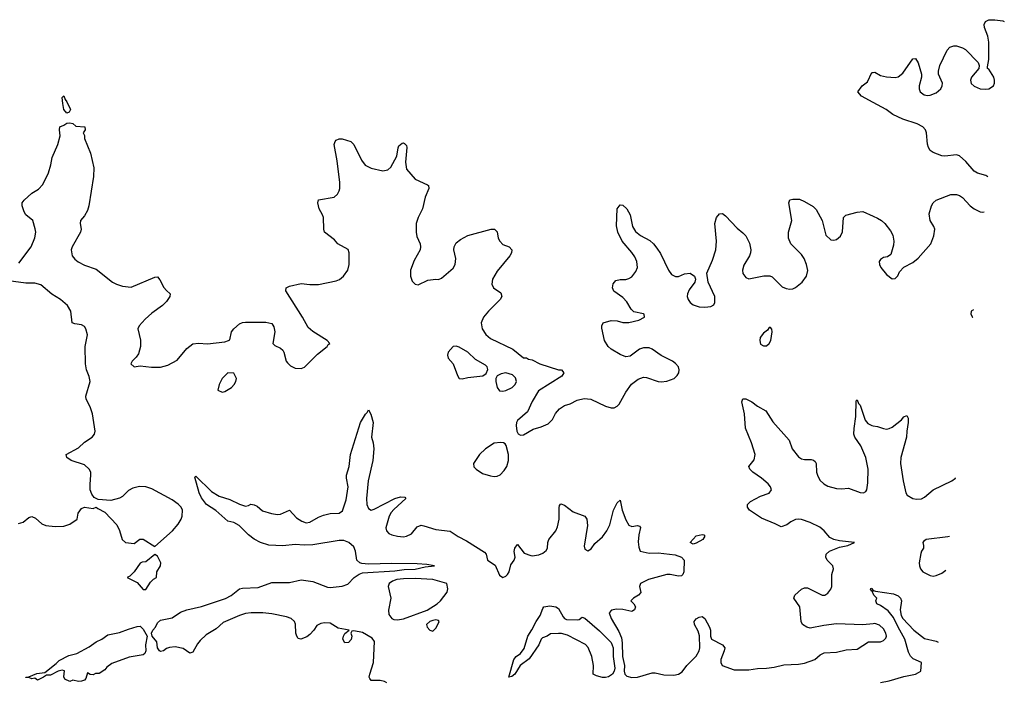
# Model space of a CAD drawing. Header units: inches. Extents: x 1449094 to 1618372, y 389908 to 534307.
# Tile 411 of 494: x 1604167 to 1610896, y 453334 to 457863. Entities that reach past the tile are written whole.
import ezdxf

# ---------------------------------------------------------------- set-up
doc = ezdxf.new("R2010")
doc.units = ezdxf.units.IN
doc.header["$MEASUREMENT"] = 0
doc.layers.add('B6405', color=7, linetype='Continuous')
doc.layers.add('B6415', color=7, linetype='Continuous')

msp = doc.modelspace()

# ---------------------------------------------------------------- linework, layer by layer
at = {"layer": 'B6405', "color": 5}
for points, elevation in [([(1610000, 457296.9), (1609919.3, 457339.3), (1609895.3, 457370), (1609925.2, 457410), (1609960.8, 457439.2), (1609990, 457501), (1610000, 457502.9)], 480), ([(1604160.7, 456199.3), (1604246.3, 456310), (1604271.3, 456371.3), (1604277.2, 456410), (1604273.4, 456433.4), (1604257.2, 456490), (1604209.2, 456530), (1604197.2, 456550), (1604184, 456590), (1604184, 456610), (1604199, 456630), (1604250, 456677.3), (1604295.1, 456704.9), (1604324.7, 456735.3), (1604363.5, 456816.5), (1604380.9, 456870), (1604390, 456922), (1604429, 457010), (1604444, 457070), (1604439, 457110), (1604442, 457130), (1604470, 457141.6), (1604490, 457155.8), (1604510, 457158.4), (1604530, 457152.7), (1604550, 457134), (1604612, 457130), (1604614, 457110), (1604602, 457090), (1604611, 457071), (1604611, 457050), (1604650.7, 456950), (1604674.8, 456850), (1604670.8, 456790), (1604640.4, 456590), (1604630, 456559), (1604610, 456521.2), (1604584, 456490), (1604581.1, 456470), (1604586.6, 456430), (1604583.3, 456410), (1604525, 456310), (1604519.1, 456290), (1604525.5, 456250), (1604545, 456225), (1604567.6, 456207.6), (1604610, 456186.2), (1604690, 456158), (1604801.6, 456070), (1604830, 456054.6), (1604870, 456041.7), (1604930, 456034.4), (1605090, 456102), (1605110, 456106), (1605125.8, 456085.8), (1605152.2, 456032.2), (1605170, 456010.8), (1605196, 455990), (1605194, 455970), (1605170, 455936), (1605144, 455910), (1605070, 455857), (1605023.8, 455816.2), (1604984, 455770), (1604974, 455750), (1604991.8, 455671.8), (1604993.7, 455630), (1604979.9, 455580.1), (1604963.4, 455556.6), (1604936, 455530), (1604926.8, 455510), (1604950, 455491), (1604990, 455497.3), (1605068.6, 455488.6), (1605130, 455488.9), (1605178.7, 455501.3), (1605244.4, 455535.6), (1605310, 455614.8), (1605350, 455647.3), (1605390, 455653), (1605451.7, 455648.3), (1605570, 455660.5), (1605595.3, 455670), (1605604.1, 455675.9), (1605615.4, 455730), (1605629.9, 455750.2), (1605670, 455783.1), (1605690, 455793.7), (1605710, 455796.4), (1605850, 455795.5), (1605890, 455786), (1605903.7, 455763.7), (1605911.4, 455730), (1605898, 455650), (1605910, 455636.3), (1605950, 455618), (1605964.7, 455604.7), (1605973, 455590), (1605988, 455530), (1605996.7, 455516.7), (1606018, 455498), (1606050, 455482), (1606090, 455479.1), (1606112.9, 455487.1), (1606202.3, 455577.7), (1606268.7, 455630), (1606276.4, 455643.6), (1606286, 455650), (1606268, 455670), (1606171.5, 455731.5), (1606139.6, 455759.6), (1606100.7, 455830), (1605986, 456010), (1605988.7, 456030), (1606010, 456040.7), (1606090, 456059.1), (1606150, 456052.2), (1606210, 456053.4), (1606330, 456078.3), (1606352.4, 456087.6), (1606380.5, 456110), (1606409.6, 456150), (1606418.3, 456190), (1606419.7, 456270), (1606411.6, 456291.6), (1606341.2, 456330), (1606319.1, 456359.1), (1606249.3, 456410), (1606245.2, 456430), (1606243.7, 456510), (1606237.2, 456530), (1606213.2, 456570), (1606205.2, 456610), (1606210, 456631), (1606315.3, 456650), (1606339, 456670), (1606350, 456692), (1606354.5, 456710), (1606354.5, 456750), (1606337.1, 456897.1), (1606316.2, 457010), (1606322.7, 457030), (1606330, 457038.8), (1606350, 457047.7), (1606370, 457047.7), (1606430.4, 457030.4), (1606450.7, 457010), (1606503.6, 456903.6), (1606529.1, 456869.1), (1606570, 456847), (1606650, 456829), (1606682.8, 456837.2), (1606704.3, 456855.7), (1606743.6, 456930), (1606752.9, 456987.1), (1606759, 457001), (1606782, 457018), (1606790, 457021), (1606797.3, 457017.3), (1606810, 457002), (1606812.4, 456990), (1606803.1, 456890), (1606810, 456840.7), (1606870, 456773.4), (1606955.2, 456735.2), (1606961, 456730), (1606962.8, 456710), (1606938, 456650), (1606919.1, 456570), (1606890.4, 456510), (1606877.6, 456470), (1606875.8, 456410), (1606882, 456382), (1606903, 456330), (1606905.5, 456310), (1606903, 456290), (1606863.7, 456216.3), (1606838.9, 456150), (1606837.6, 456110), (1606850, 456076), (1606870, 456054.8), (1606890, 456050.8), (1606957.2, 456082.8), (1607010, 456090.4), (1607030, 456088.2), (1607050, 456095.5), (1607130, 456165.5), (1607143.6, 456190), (1607147.6, 456230), (1607134.5, 456290), (1607137, 456310), (1607150, 456338.8), (1607178.6, 456361.4), (1607230, 456387.3), (1607390, 456430.6), (1607412, 456430), (1607430, 456412), (1607436.3, 456370), (1607448.5, 456348.5), (1607470, 456327.3), (1607511.3, 456310), (1607530.8, 456290), (1607527.3, 456270), (1607517.3, 456250), (1607430, 456144), (1607397.3, 456090), (1607394.8, 456054.8), (1607406, 456030), (1607455.5, 455995.5), (1607462.8, 455970), (1607450.8, 455950), (1607370, 455871.6), (1607336, 455830), (1607320.3, 455790), (1607327.4, 455750), (1607352.1, 455712), (1607384.8, 455684.8), (1607538, 455610), (1607610, 455551.3), (1607631.1, 455551.1), (1607643.6, 455543.6), (1607670, 455538), (1607722, 455510), (1607850, 455470.8), (1607870.6, 455470.6), (1607884.7, 455450), (1607872.8, 455427.2), (1607713.4, 455326.6), (1607670, 455252.7), (1607638, 455182), (1607570, 455122.7), (1607563.1, 455110), (1607560.4, 455090), (1607564.9, 455050), (1607573.4, 455033.4), (1607590, 455024), (1607610, 455026), (1607676.3, 455063.7), (1607730, 455079.5), (1607778.9, 455101.1), (1607807.3, 455130), (1607829.7, 455170.3), (1607857.1, 455202.9), (1607890, 455224.9), (1607930, 455237.3), (1607976.9, 455263.1), (1608025.6, 455274.4), (1608070, 455268.5), (1608170, 455221.3), (1608210, 455210.4), (1608230, 455210.4), (1608250, 455220.5), (1608264.6, 455235.4), (1608310, 455316.3), (1608348, 455372), (1608394.5, 455405.5), (1608430, 455419.1), (1608450, 455418), (1608530.5, 455390.5), (1608550, 455387.7), (1608590, 455392.4), (1608640.9, 455410), (1608660.5, 455430), (1608672.4, 455450), (1608674.3, 455470), (1608669.7, 455489.7), (1608650, 455513.6), (1608629.4, 455530), (1608550, 455568), (1608490, 455610.9), (1608470, 455619.2), (1608430, 455620.4), (1608404, 455610), (1608338, 455562), (1608310, 455559.3), (1608270, 455574.5), (1608209, 455610), (1608189.2, 455630), (1608162.7, 455670), (1608146, 455754), (1608145.2, 455770), (1608155.3, 455790), (1608210, 455807.3), (1608250, 455804.9), (1608290, 455792.7), (1608330, 455793), (1608398, 455810), (1608437.2, 455830), (1608435.3, 455850), (1608430, 455853.2), (1608365.1, 455865.1), (1608345.3, 455885.3), (1608315.5, 455935.5), (1608290, 455963.6), (1608227.5, 456007.5), (1608219.3, 456030), (1608222, 456058), (1608240.7, 456079.3), (1608270, 456087.7), (1608310, 456088), (1608330, 456093), (1608350, 456104.9), (1608378.5, 456141.5), (1608388.7, 456170), (1608383.7, 456210), (1608370, 456242), (1608351.1, 456271.1), (1608284, 456350), (1608255.1, 456410), (1608246.5, 456453.5), (1608249.5, 456570.5), (1608270, 456598), (1608290, 456596), (1608317.3, 456570), (1608339.1, 456530), (1608354.6, 456450), (1608375.1, 456415.1), (1608410, 456386.7), (1608473.3, 456353.3), (1608499.1, 456330), (1608520.9, 456300.9), (1608545.5, 456265.5), (1608601.1, 456150), (1608622, 456122), (1608650, 456107), (1608670, 456107), (1608710, 456124.9), (1608750, 456130.8), (1608778, 456110), (1608786, 456090), (1608781, 456070), (1608742.7, 456017.3), (1608731.5, 455990), (1608729.1, 455970), (1608735.3, 455950), (1608749.4, 455929.4), (1608770, 455912.9), (1608810, 455901.1), (1608850, 455899.1), (1608890, 455903), (1608910, 455914), (1608918.7, 455930), (1608918, 455970), (1608872.7, 456070), (1608864, 456130), (1608901.3, 456218.7), (1608924.7, 456290), (1608928.1, 456348.1), (1608918, 456470), (1608929.3, 456510), (1608950, 456534.8), (1608970, 456538.8), (1608990, 456522.8), (1609070, 456438.8), (1609110, 456406), (1609130, 456384.7), (1609154.6, 456334.6), (1609164, 456290), (1609160.7, 456270), (1609154, 456250), (1609115.8, 456184.2), (1609106.2, 456150), (1609110, 456127.7), (1609130, 456100.4), (1609150, 456092.2), (1609252.8, 456112.8), (1609293.2, 456113.2), (1609310, 456106), (1609378, 456038), (1609404.7, 456024.7), (1609430, 456021.6), (1609450, 456023.8), (1609470, 456032.7), (1609514.5, 456070), (1609543.6, 456110), (1609552.4, 456147.6), (1609545.1, 456190), (1609528.3, 456230), (1609510, 456257.6), (1609437, 456330), (1609420.9, 456370), (1609422, 456410), (1609443.6, 456490), (1609422.7, 456610), (1609430, 456630.7), (1609450, 456636.3), (1609495.2, 456635.2), (1609530, 456620.7), (1609590, 456586), (1609610, 456564.7), (1609650.5, 456490.5), (1609677.3, 456390), (1609710, 456359.1), (1609730, 456356.3), (1609750, 456360.7), (1609776.2, 456383.8), (1609790, 456414), (1609797.2, 456510), (1609812.7, 456527.3), (1609890, 456547.3), (1609930, 456550.8), (1610000, 456520)], 480), ([(1604159.7, 454420.3), (1604190, 454427.7), (1604230, 454461), (1604250, 454466.8), (1604275.6, 454455.6), (1604318.3, 454418.3), (1604345.1, 454405.1), (1604410, 454398.7), (1604470, 454402.4), (1604510, 454414.4), (1604561.2, 454450), (1604567.6, 454490), (1604590, 454522.8), (1604610, 454531), (1604670, 454522), (1604690, 454532), (1604701, 454521), (1604750, 454496), (1604830.3, 454410.3), (1604850, 454371.3), (1604868.2, 454310), (1604890, 454290.7), (1604950, 454282.8), (1604987.2, 454312.8), (1605010, 454313.4), (1605090, 454262), (1605212.7, 454370), (1605250, 454414.8), (1605271.1, 454448.9), (1605278, 454470), (1605278.9, 454510), (1605269.7, 454530), (1605250, 454552.4), (1605210, 454580.9), (1605070, 454655.4), (1605030, 454669.8), (1604986.6, 454673.4), (1604939.4, 454660.6), (1604910, 454646), (1604870, 454605.1), (1604850, 454591.8), (1604790, 454576), (1604703.1, 454583.1), (1604677.2, 454597.2), (1604660.7, 454620.7), (1604649.6, 454649.6), (1604647.8, 454687.8), (1604654, 454750), (1604652.6, 454770), (1604643, 454790), (1604610, 454819.7), (1604519, 454850), (1604489, 454870), (1604484, 454890), (1604570, 454936.3), (1604610, 454974.9), (1604663.7, 455010), (1604679.6, 455030), (1604684.2, 455050), (1604666, 455170), (1604650, 455217.2), (1604620.7, 455270), (1604619.7, 455290), (1604649, 455390), (1604643.1, 455423.1), (1604623.5, 455470), (1604617.1, 455510), (1604614.8, 455630), (1604629.8, 455710), (1604620.4, 455750), (1604610, 455765.6), (1604590, 455778), (1604543.3, 455783.3), (1604525.2, 455790), (1604516.3, 455870), (1604493.6, 455910), (1604447, 455950), (1604387.9, 455987.9), (1604310.8, 456050.8), (1604270, 456062), (1604210, 456062.3), (1604090, 456078.4)], 480), ([(1610000, 453734.1), (1609930, 453727.4), (1609750, 453733.6), (1609663.1, 453723.1), (1609570, 453704.8), (1609547, 453710), (1609517.4, 453730), (1609508.5, 453750), (1609498.4, 453850), (1609457, 453910), (1609464.5, 453930), (1609510, 453970.3), (1609530, 453978.9), (1609550, 453980.3), (1609650, 453928.9), (1609670, 453930.4), (1609690, 453942.4), (1609709.6, 453970), (1609717.6, 453990), (1609717.4, 454070), (1609727.8, 454110), (1609725.1, 454130), (1609685.7, 454170), (1609677.2, 454190), (1609678.5, 454210), (1609701.3, 454230), (1609734.9, 454245.1), (1609770, 454258.1), (1609826, 454270), (1609871.6, 454290), (1609770, 454300.4), (1609729.9, 454309.9), (1609704.6, 454324.6), (1609665.5, 454370), (1609634.5, 454394.5), (1609570, 454425.2), (1609510, 454447.3), (1609490, 454449.7), (1609470, 454446), (1609437.3, 454430), (1609410, 454409.6), (1609370, 454396), (1609330, 454418), (1609235.6, 454455.6), (1609155.3, 454510), (1609142, 454530), (1609142, 454550), (1609162, 454570), (1609230, 454607.3), (1609290, 454627.3), (1609304, 454650), (1609299, 454670), (1609281.2, 454690), (1609236, 454730), (1609178, 454770), (1609156, 454790), (1609149, 454810), (1609186, 454854), (1609192.8, 454890), (1609167.1, 454970), (1609126.3, 455070), (1609119.7, 455170), (1609102.7, 455250), (1609110, 455271.3), (1609130, 455270.7), (1609170, 455250.5), (1609210, 455220.7), (1609266.8, 455190), (1609313.7, 455113.7), (1609426, 454990), (1609445.3, 454930), (1609490, 454875.6), (1609510, 454862.4), (1609530, 454856.9), (1609576.5, 454856.5), (1609592, 454852), (1609602.8, 454842.8), (1609610.4, 454830), (1609612.9, 454770), (1609618.5, 454750), (1609636.2, 454716.2), (1609662.3, 454690), (1609690, 454675.4), (1609750, 454658.2), (1609783.7, 454656.3), (1609830, 454662), (1609910, 454630.3), (1609933.2, 454630), (1609950, 454639.3), (1609955.3, 454650), (1609963.2, 454696.8), (1609965.2, 454790), (1609949.8, 454870), (1609916.4, 454950), (1609873.3, 455010), (1609867.2, 455030), (1609868.7, 455068.7), (1609881.4, 455150), (1609883, 455257), (1609890, 455264), (1609899.2, 455239.2), (1609910, 455228.4), (1609945.7, 455125.7), (1609963.1, 455103.1), (1609990, 455089.3), (1610000, 455087.7)], 460), ([(1606676, 453330), (1606659.7, 453339.7), (1606630, 453347), (1606570, 453346.6), (1606559.3, 453359.3), (1606556, 453370), (1606559.5, 453390), (1606585.1, 453470), (1606592.9, 453612.9), (1606575.5, 453635.5), (1606510, 453674), (1606450, 453686), (1606436.9, 453683.1), (1606430.8, 453670), (1606437.6, 453650), (1606432.6, 453627.4), (1606413.2, 453606.8), (1606390, 453604.2), (1606375, 453630), (1606379.8, 453650), (1606390, 453666.7), (1606418, 453690), (1606344.8, 453704.8), (1606290, 453737.3), (1606250, 453740.5), (1606224.4, 453735.6), (1606197.1, 453722.9), (1606177.6, 453690), (1606150, 453660.7), (1606130, 453644.5), (1606089.3, 453629.3), (1606070, 453633.2), (1606060.7, 453650), (1606053.6, 453670), (1606052.6, 453732.6), (1606046, 453750), (1606022, 453770), (1605990, 453781.1), (1605890, 453803.1), (1605830, 453808.9), (1605750, 453808.9), (1605710, 453803.5), (1605670, 453791.8), (1605557, 453743), (1605510, 453700.5), (1605441.8, 453658.2), (1605400.7, 453619.3), (1605381.8, 453598.2), (1605350, 453541.2), (1605330, 453533.2), (1605284.7, 453564.7), (1605230, 453576), (1605190, 453572.3), (1605170, 453565.6), (1605150, 453549.7), (1605130, 453544.2), (1605122, 453550), (1605109.7, 453570), (1605105.6, 453610), (1605072.6, 453650), (1605067.8, 453670), (1605077.7, 453690), (1605096.2, 453710), (1605110, 453741), (1605130, 453758.8), (1605210, 453774.9), (1605267.3, 453812.7), (1605309.2, 453830), (1605410, 453851.9), (1605573.8, 453906.2), (1605612.4, 453927.6), (1605670, 453973.6), (1605690, 453978.6), (1605797.3, 453982.7), (1605890, 454015.7), (1606010, 454017.3), (1606090, 454033.6), (1606170, 454024.2), (1606270, 453984.7), (1606290, 453982.3), (1606370, 453990.3), (1606410, 454004.9), (1606452, 454050), (1606486.7, 454073.3), (1606510, 454082), (1606730, 454096.4), (1606794.8, 454105.2), (1606870, 454106.5), (1606937.4, 454122.6), (1607002, 454130), (1606950, 454138.7), (1606882.7, 454142.7), (1606710, 454146.1), (1606550, 454141.2), (1606506.2, 454146.2), (1606491.3, 454151.3), (1606470.7, 454170), (1606462.9, 454230), (1606450, 454260.5), (1606415.8, 454290), (1606382.6, 454302.6), (1606350, 454302.2), (1606170, 454273.5), (1606110.8, 454270.8), (1606050, 454275.1), (1605966.1, 454266.1), (1605870, 454271.6), (1605814, 454290), (1605770, 454312.3), (1605730, 454342), (1605666, 454406), (1605630, 454425.7), (1605590, 454436.2), (1605507.3, 454507.3), (1605443.7, 454550), (1605410, 454594), (1605393.2, 454630), (1605363.1, 454736.9), (1605370, 454742), (1605478.5, 454638.5), (1605530, 454607.3), (1605604, 454584), (1605670, 454551.3), (1605710, 454538), (1605730, 454542), (1605748, 454552), (1605770, 454546), (1605790, 454537.3), (1605826.9, 454506.9), (1605887.2, 454487.2), (1605930, 454482), (1605950, 454484.4), (1606010, 454510.8), (1606059, 454459), (1606095.8, 454435.8), (1606125, 454424.9), (1606150, 454427.9), (1606210, 454462.4), (1606244.5, 454475.5), (1606290, 454486.8), (1606350, 454490.2), (1606373.4, 454506.6), (1606398.1, 454581.9), (1606411.6, 454670), (1606401, 454730), (1606401.7, 454750), (1606418.7, 454810), (1606427, 454890), (1606495.6, 455110), (1606530, 455166), (1606542.7, 455177.3), (1606550, 455196), (1606566.4, 455166.4), (1606582.8, 455110), (1606570.6, 455010), (1606583, 454970), (1606588, 454930), (1606581.6, 454850), (1606548.3, 454711.7), (1606538.3, 454590), (1606540.3, 454550), (1606550, 454522.8), (1606570, 454510.6), (1606590, 454516.4), (1606730, 454591.3), (1606770, 454602.4), (1606799.1, 454599.1), (1606806, 454590), (1606723.7, 454516.3), (1606705.2, 454494.8), (1606692, 454470), (1606670.2, 454390), (1606674.7, 454370), (1606690, 454351.6), (1606710, 454341.5), (1606750, 454331.9), (1606790, 454328.8), (1606810, 454331.9), (1606845.4, 454350), (1606883.5, 454396.5), (1606910, 454407), (1606930, 454404.6), (1607010, 454379.3), (1607110, 454366.2), (1607163.2, 454330), (1607220.5, 454300.5), (1607343.2, 454223.2), (1607355.2, 454210), (1607364.4, 454170), (1607415.8, 454135.8), (1607446.6, 454066.6), (1607470, 454050.5), (1607490, 454059.3), (1607500.7, 454070), (1607511.3, 454090), (1607523.3, 454136.7), (1607546.6, 454170), (1607553.2, 454190), (1607547.1, 454227.1), (1607550, 454252), (1607566, 454274), (1607570, 454276), (1607615.6, 454215.6), (1607659.9, 454199.9), (1607670, 454198), (1607714, 454206), (1607742.3, 454217.7), (1607764.9, 454235.1), (1607774, 454250), (1607776.3, 454290), (1607784.2, 454310), (1607830.9, 454369.1), (1607842.9, 454397.1), (1607854.5, 454450), (1607853, 454527), (1607856.6, 454543.4), (1607865.8, 454554.2), (1607890, 454543.7), (1607950, 454500.2), (1608028.5, 454468.5), (1608043, 454450), (1608046.7, 454406.7), (1608024.8, 454264.8), (1608030, 454243), (1608050, 454232.7), (1608073.5, 454246.5), (1608097.7, 454282.3), (1608150, 454328.7), (1608180.4, 454370), (1608199.3, 454410), (1608226, 454510), (1608250, 454561), (1608270, 454578), (1608284.2, 454510), (1608310, 454444), (1608329.1, 454409.1), (1608350, 454398.4), (1608390, 454404.9), (1608402, 454402), (1608410, 454392), (1608398.6, 454341.4), (1608394.3, 454294.3), (1608398, 454258), (1608406.8, 454230), (1608470, 454217.1), (1608530, 454218.7), (1608646.1, 454206.1), (1608689.2, 454189.2), (1608708.7, 454168.7), (1608704.9, 454090), (1608698, 454070), (1608690, 454062), (1608670, 454058.7), (1608611.7, 454071.7), (1608590, 454070.8), (1608463.9, 454036.1), (1608410.5, 454010), (1608403.1, 453990), (1608411.4, 453948.6), (1608397.1, 453930), (1608362, 453910), (1608344, 453890), (1608364.9, 453870), (1608374.4, 453850), (1608367.7, 453830), (1608357.5, 453822.5), (1608350, 453818.7), (1608290, 453831.2), (1608245.5, 453834.5), (1608211.8, 453828.2), (1608196.4, 453810), (1608209.2, 453770), (1608261, 453681), (1608279.2, 453639.2), (1608284.9, 453604.9), (1608285.8, 453510), (1608300.1, 453450), (1608298.3, 453410), (1608302, 453390), (1608316.6, 453376.6), (1608350, 453366.6), (1608390, 453370.1), (1608490, 453399.2), (1608510, 453398.8), (1608570, 453384.8), (1608638.1, 453381.9), (1608669.9, 453390.1), (1608694.2, 453405.8), (1608727.1, 453450), (1608790, 453511.7), (1608810.8, 453550), (1608814.4, 453570), (1608812.7, 453652.7), (1608804.1, 453684.1), (1608778.9, 453730), (1608775.6, 453750), (1608790, 453768), (1608810, 453780.4), (1608830, 453783), (1608850, 453770.8), (1608882, 453710), (1608887.1, 453690), (1608887.9, 453650), (1608895.8, 453630), (1608970.7, 453590), (1608984.9, 453570), (1608982, 453550), (1608959.5, 453490), (1608958.4, 453470), (1608967.3, 453450), (1609050, 453418.9), (1609150, 453418.7), (1609210, 453428.3), (1609270, 453430.1), (1609322.4, 453437.6), (1609390, 453454.6), (1609490, 453458.8), (1609530, 453464.8), (1609601.1, 453490), (1609637.2, 453522.8), (1609663.9, 453536.1), (1609750, 453540.2), (1609816.2, 453556.2), (1609890, 453561.1), (1609968.8, 453611.2), (1610000, 453611.3)], 460), ([(1610000, 453940.5), (1609995.3, 453950), (1609998, 453958), (1609990, 453958), (1609982, 453970), (1609984, 453976), (1609990, 453978), (1610000, 453962.5)], 440)]:
    msp.add_lwpolyline(points, dxfattribs=dict(at, elevation=elevation))
for points, elevation in [([(1604490, 457224.5), (1604469.5, 457250), (1604462.7, 457290), (1604458, 457330), (1604470, 457342), (1604478, 457318), (1604490, 457302), (1604514, 457250), (1604504.7, 457230)], 480), ([(1609298, 455758), (1609290, 455758), (1609278.5, 455741.5), (1609250, 455720.9), (1609227.4, 455690), (1609224.2, 455670), (1609230, 455644.9), (1609250, 455633.4), (1609270, 455634), (1609289.2, 455650), (1609299.5, 455670), (1609308.7, 455730), (1609308, 455748)], 480), ([(1607150, 455631.5), (1607130, 455629.3), (1607094.8, 455590), (1607091, 455570), (1607096, 455550), (1607130, 455511.3), (1607158.8, 455430), (1607170, 455411.3), (1607190, 455407.3), (1607230, 455417.3), (1607332.3, 455427.7), (1607354.6, 455445.4), (1607367.3, 455472.7), (1607362, 455490), (1607350, 455502), (1607281.3, 455541.3), (1607230, 455589.5), (1607170, 455625.1)], 480), ([(1605590, 455448.7), (1605551.3, 455410), (1605531.3, 455370), (1605522, 455330), (1605550, 455318), (1605570, 455321), (1605615.3, 455350), (1605634, 455370), (1605644, 455390), (1605648.7, 455410), (1605630, 455448)], 480), ([(1607490, 455449), (1607458, 455442), (1607431.3, 455428.7), (1607422, 455410), (1607422, 455390), (1607431, 455350), (1607447.1, 455327.1), (1607470, 455322.8), (1607490, 455328), (1607532.7, 455350), (1607552.3, 455370), (1607561.2, 455390), (1607555.1, 455415.1), (1607535.5, 455435.5)], 480), ([(1607454, 454974), (1607410, 454967.6), (1607350.3, 454930), (1607309, 454890), (1607269.2, 454830), (1607270, 454807.3), (1607287.3, 454790), (1607330, 454762), (1607384.4, 454744.4), (1607410, 454740.9), (1607430, 454743.6), (1607450, 454753.1), (1607478.7, 454781.3), (1607496.8, 454810), (1607508.6, 454850), (1607507.2, 454890), (1607491.5, 454951.5), (1607483.9, 454963.9), (1607474, 454970)], 480), ([(1608770, 454279), (1608749, 454290), (1608790, 454334.8), (1608830, 454344.7), (1608842, 454342), (1608850, 454334), (1608836, 454310), (1608790, 454284.5)], 460), ([(1605090, 454208), (1605030, 454157.2), (1605004, 454156), (1604990, 454149.2), (1604950, 454089), (1604919.5, 454060.5), (1604901, 454050), (1604970, 454017), (1605010, 453968.4), (1605030, 453968.2), (1605062, 454018), (1605082, 454038), (1605102.7, 454050), (1605104.5, 454090), (1605129.2, 454130), (1605132.7, 454150), (1605110, 454195.3)], 480), ([(1606870, 454043.6), (1606790, 454041.9), (1606743.9, 454036.1), (1606714.7, 454025.3), (1606691.1, 454010), (1606685, 453990), (1606703.2, 453910), (1606687.9, 453827.9), (1606690, 453798), (1606710, 453771), (1606724.5, 453764.5), (1606750, 453762), (1606790, 453767), (1606952.6, 453827.4), (1607020.4, 453870), (1607042.7, 453890), (1607089.6, 453950), (1607094, 453974), (1607085.2, 454010), (1606990, 454036.2)], 460), ([(1607978, 453762), (1607990, 453764), (1608010, 453778.8), (1608030, 453772.2), (1608130, 453685.4), (1608210, 453605.4), (1608222.1, 453570), (1608222.7, 453510), (1608234.5, 453430), (1608230.5, 453409.5), (1608218.8, 453390), (1608190, 453371.6), (1608170, 453367.9), (1608150, 453367.2), (1608110, 453377.9), (1608087.3, 453390), (1608087.8, 453450), (1608077.6, 453510), (1608052.3, 453572.3), (1608033.5, 453593.5), (1607910, 453655.6), (1607870, 453667.4), (1607850, 453668.6), (1607793.7, 453666.3), (1607771.3, 453650), (1607741, 453639), (1607730.7, 453629.3), (1607715.8, 453590), (1607650, 453493.6), (1607588, 453450), (1607550, 453389.4), (1607530, 453372.7), (1607509.4, 453370), (1607543.8, 453490), (1607561.1, 453510), (1607589.8, 453530.2), (1607615.3, 453564.7), (1607639.8, 453650), (1607667.9, 453692.1), (1607696.3, 453750), (1607725, 453790), (1607741.7, 453838.3), (1607749.9, 453850.1), (1607790, 453856.6), (1607830, 453850.8), (1607850, 453838.6), (1607880.5, 453780.5), (1607889.5, 453769.5), (1607903, 453763)], 440), ([(1604670, 453386), (1604648.4, 453388.4), (1604630, 453398), (1604618.8, 453361.2), (1604610, 453349.3), (1604590, 453340.9), (1604570, 453339.5), (1604530, 453348.7), (1604510, 453339), (1604476, 453356), (1604469.4, 453370.6), (1604473.2, 453413.2), (1604456.5, 453416.5), (1604430, 453409.3), (1604376.9, 453383.1), (1604350, 453384), (1604330.7, 453369.3), (1604290, 453349.3), (1604270, 453362), (1604250, 453358), (1604230, 453366), (1604210, 453366), (1604208.7, 453370), (1604230, 453371.3), (1604285.3, 453394.7), (1604338, 453402), (1604416.6, 453463.4), (1604436, 453484), (1604503.3, 453516.7), (1604558, 453530), (1604643, 453577), (1604690, 453610.7), (1604728.7, 453630), (1604770, 453658), (1604850, 453674), (1604910, 453698), (1604970, 453715.3), (1604990, 453717), (1605010, 453697.1), (1605039.5, 453650), (1605027.4, 453590), (1605030.3, 453550), (1605022, 453530), (1605010, 453523), (1604914.9, 453505.1), (1604797.7, 453462.3), (1604763.4, 453436.6), (1604750, 453419.3), (1604710, 453395.3), (1604685.4, 453394.6)], 460), ([(1607010, 453760.5), (1606990, 453756.4), (1606970.8, 453750), (1606947.7, 453730), (1606951.3, 453710), (1606970, 453691.3), (1606990, 453684.7), (1607010, 453704.7), (1607024.5, 453730), (1607033.6, 453750), (1607030, 453757.2)], 460)]:
    msp.add_lwpolyline(points, close=True, dxfattribs=dict(at, elevation=elevation))
at = {"layer": 'B6415', "color": 5}
for points, elevation in [([(1610000, 457502.9), (1610010, 457504.9), (1610050, 457480.4), (1610090, 457472.2), (1610150, 457468), (1610170, 457472.7), (1610202, 457498), (1610270, 457596), (1610290, 457598), (1610308.1, 457568.1), (1610331, 457490), (1610330.7, 457470), (1610314, 457410), (1610314, 457390), (1610321.3, 457370), (1610347.7, 457350), (1610370, 457345.5), (1610390, 457346.7), (1610430, 457362.6), (1610462, 457390), (1610472, 457410), (1610472.7, 457430), (1610446, 457490), (1610445.2, 457510), (1610456, 457550), (1610504.8, 457655.2), (1610524.5, 457675.5), (1610550, 457684), (1610570, 457684), (1610610.5, 457670.5), (1610630, 457658.8), (1610718, 457570), (1610724.7, 457550), (1610721, 457530), (1610670.5, 457470), (1610664.9, 457450), (1610670, 457427.7), (1610690, 457408.4), (1610730, 457390.4), (1610770, 457387.2), (1610790, 457390.4), (1610820.9, 457410), (1610829.5, 457430), (1610829.5, 457450), (1610824.5, 457470), (1610790, 457524), (1610782, 457530), (1610780.2, 457540.2), (1610789, 457590), (1610789.3, 457710), (1610782.7, 457750), (1610761.2, 457810), (1610759, 457830), (1610768, 457850), (1610790, 457861), (1610830, 457862.8), (1610885.6, 457854.4), (1610895.8, 457851.1)], 480), ([(1610782.7, 456789.4), (1610770, 456796.9), (1610712.9, 456812.9), (1610690, 456826.6), (1610633.6, 456893.6), (1610590, 456931.8), (1610570, 456939.6), (1610490.4, 456929.6), (1610470, 456931.8), (1610410, 456954), (1610389.7, 456969.7), (1610377.6, 456990), (1610371.2, 457011.2), (1610364.7, 457090), (1610356.3, 457110), (1610338.4, 457130), (1610301.2, 457150), (1610202, 457182), (1610135.1, 457215.1), (1610089.2, 457250), (1610000, 457296.9)], 480), ([(1610000, 456520), (1610030, 456506.8), (1610056, 456490), (1610078.8, 456470), (1610118.8, 456418.8), (1610134.8, 456390), (1610140.7, 456350), (1610138, 456322), (1610121, 456259), (1610098, 456242), (1610070, 456237.2), (1610050, 456224), (1610040.7, 456210), (1610044, 456190), (1610051, 456170), (1610090, 456121), (1610130, 456092), (1610150, 456094), (1610168.4, 456111.6), (1610180.2, 456139.8), (1610209.1, 456170.9), (1610270, 456202.8), (1610307.2, 456232.8), (1610394, 456330), (1610414.8, 456385.2), (1610421.2, 456430), (1610414, 456450), (1610389.2, 456490), (1610383.2, 456536.8), (1610397.2, 456590), (1610409.2, 456610), (1610429.6, 456630.4), (1610530, 456667.3), (1610570, 456667.3), (1610590, 456660.7), (1610610, 456646.8), (1610662.8, 456590), (1610690, 456570.6), (1610730, 456550.7), (1610750, 456547.7), (1610757.1, 456548.9)], 480), ([(1610685.7, 455879.3), (1610668.5, 455870), (1610666, 455850), (1610678.8, 455830), (1610680.4, 455829)], 480), ([(1610000, 455087.7), (1610030, 455083.1), (1610070, 455068.7), (1610090, 455065.3), (1610110, 455068.5), (1610130, 455077.6), (1610192.2, 455127.7), (1610210, 455147.7), (1610230, 455157.3), (1610238.3, 455138.3), (1610239.5, 455110), (1610229, 455051), (1610227.4, 455010), (1610189.3, 454870.7), (1610187.1, 454830), (1610204, 454710), (1610222.4, 454630), (1610232.3, 454612.3), (1610270, 454590.5), (1610294.8, 454585.2), (1610330, 454587.7), (1610350, 454599.1), (1610409.8, 454650.2), (1610537.2, 454710), (1610562.7, 454730), (1610563.3, 454730.9)], 460), ([(1610520.8, 454331.4), (1610510, 454328.2), (1610362.8, 454310), (1610342.6, 454297.4), (1610338, 454290), (1610344.4, 454270), (1610343.2, 454250), (1610330.3, 454230), (1610326.4, 454213.6), (1610314.3, 454150), (1610315.3, 454130), (1610322.4, 454110), (1610339.1, 454090), (1610390, 454063.8), (1610410, 454059.1), (1610430, 454063), (1610470, 454080.7), (1610495.9, 454100.1)], 460), ([(1610000, 453962.5), (1610001, 453961), (1610016.3, 453956.3), (1610138, 453938), (1610170, 453924), (1610186.8, 453910), (1610192.7, 453890), (1610183.5, 453830), (1610190.2, 453790), (1610202.8, 453770), (1610278, 453690), (1610350, 453633.6), (1610430, 453616), (1610443, 453607.9)], 440), ([(1610050, 453332.8), (1610110, 453344.2), (1610210, 453374.2), (1610289, 453390), (1610310, 453400.4), (1610326, 453410), (1610329.6, 453470), (1610274, 453494), (1610253.8, 453513.8), (1610241.2, 453541.2), (1610216.9, 453630), (1610170.5, 453710), (1610137.9, 453777.9), (1610102.3, 453822.3), (1610050, 453858.9), (1610024, 453870), (1610019, 453890), (1610024, 453910), (1610005.2, 453930), (1610000, 453940.5)], 440), ([(1610000, 453611.3), (1610050, 453611.4), (1610070, 453618.9), (1610085.3, 453634.7), (1610089.7, 453650), (1610086.4, 453670), (1610070, 453700.5), (1610043.6, 453723.6), (1610010, 453735.1), (1610000, 453734.1)], 460)]:
    msp.add_lwpolyline(points, dxfattribs=dict(at, elevation=elevation))

doc.saveas('drawing.dxf')
